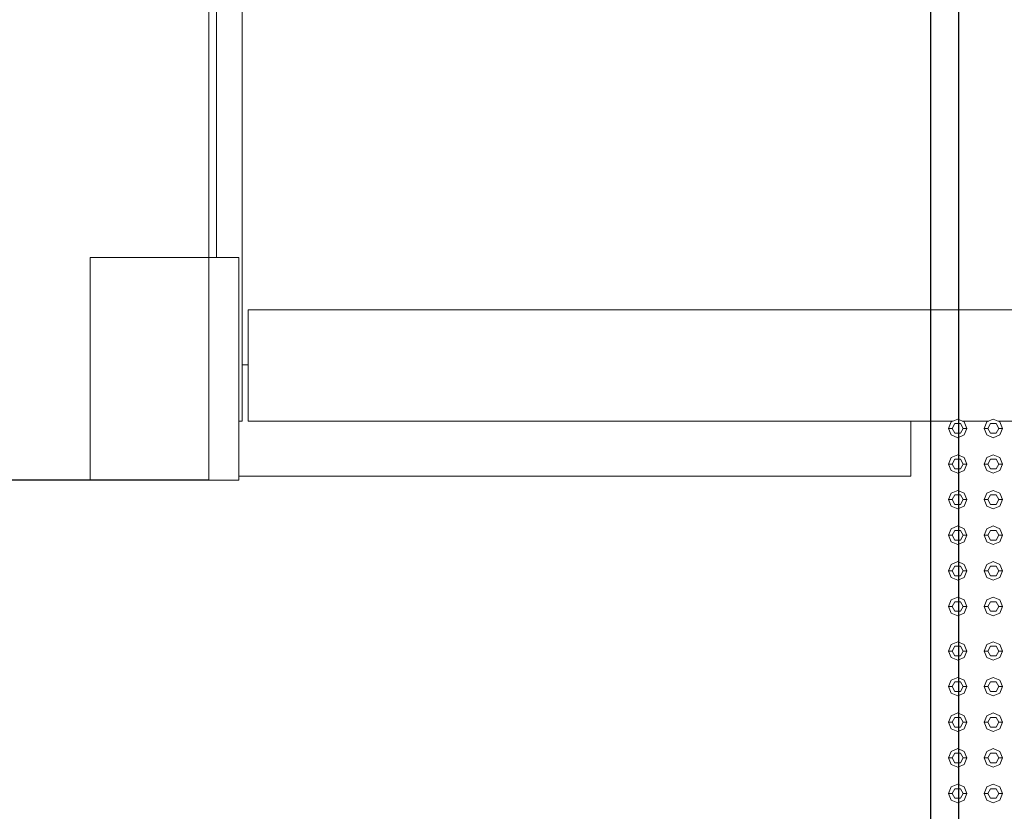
# Model space of a CAD drawing. Header units: millimetres. Extents: x -261 to 187, y -214 to 106.
# Tile 335 of 656: x -192.45 to -191.12, y -86.59 to -85.52. Entities that reach past the tile are written whole.
import ezdxf

# ---------------------------------------------------------------- set-up
doc = ezdxf.new("R2010")
doc.units = ezdxf.units.MM
doc.header["$LTSCALE"] = 0.005
doc.header["$MEASUREMENT"] = 0
for name, color, linetype, lineweight in [('AP-Condutos', 4, 'Continuous', 25), ('IFC-Elemento construtivo genérico-Contorno', 9, 'Continuous', 5), ('IFC-Laje-Contorno', 9, 'Continuous', 5), ('IFC-Parede padrão-Contorno', 9, 'Continuous', 5), ('IFC-Pilar-Contorno', 9, 'Continuous', 5), ('IFC-Viga-Contorno', 9, 'Continuous', 5)]:
    doc.layers.add(name, color=color, linetype=linetype, lineweight=lineweight)

msp = doc.modelspace()

# ---------------------------------------------------------------- linework, layer by layer
at = {"layer": 'AP-Condutos'}
for p, q in [((-191.2219, -84.7227), (-191.2219, -87.0407)), ((-191.1843, -84.7227), (-191.1843, -87.0407))]:
    msp.add_line(p, q, dxfattribs=at)
at = {"layer": 'IFC-Elemento construtivo genérico-Contorno', "lineweight": 5}
for p, q in [((-191.1977, -86.0756), (-191.194, -86.0668)), ((-191.194, -86.0668), (-191.1852, -86.0631)), ((-191.1927, -86.0756), (-191.1889, -86.0691)), ((-191.1889, -86.0691), (-191.1814, -86.0691)), ((-191.1852, -86.0631), (-191.1763, -86.0668)), ((-191.1814, -86.0691), (-191.1777, -86.0756)), ((-191.1763, -86.0668), (-191.1727, -86.0756)), ((-191.1497, -86.0756), (-191.146, -86.0668)), ((-191.146, -86.0668), (-191.1372, -86.0631)), ((-191.1447, -86.0756), (-191.1409, -86.0691)), ((-191.1409, -86.0691), (-191.1334, -86.0691)), ((-191.1372, -86.0631), (-191.1283, -86.0668)), ((-191.1334, -86.0691), (-191.1297, -86.0756)), ((-191.1283, -86.0668), (-191.1247, -86.0756)), ((-191.1977, -86.0756), (-191.1927, -86.0756)), ((-191.1977, -86.0756), (-191.194, -86.0844)), ((-191.1927, -86.0756), (-191.1889, -86.0821)), ((-191.1889, -86.0821), (-191.1814, -86.0821)), ((-191.1814, -86.0821), (-191.1777, -86.0756)), ((-191.1777, -86.0756), (-191.1727, -86.0756)), ((-191.1763, -86.0844), (-191.1727, -86.0756)), ((-191.1497, -86.0756), (-191.1447, -86.0756)), ((-191.1497, -86.0756), (-191.146, -86.0844)), ((-191.1447, -86.0756), (-191.1409, -86.0821)), ((-191.1409, -86.0821), (-191.1334, -86.0821)), ((-191.1334, -86.0821), (-191.1297, -86.0756)), ((-191.1297, -86.0756), (-191.1247, -86.0756)), ((-191.1283, -86.0844), (-191.1247, -86.0756)), ((-191.194, -86.0844), (-191.1852, -86.0881)), ((-191.1852, -86.0881), (-191.1763, -86.0844)), ((-191.146, -86.0844), (-191.1372, -86.0881)), ((-191.1372, -86.0881), (-191.1283, -86.0844)), ((-191.1977, -86.1236), (-191.194, -86.1148)), ((-191.1977, -86.1236), (-191.1927, -86.1236)), ((-191.1977, -86.1236), (-191.194, -86.1324)), ((-191.194, -86.1148), (-191.1852, -86.1111)), ((-191.1927, -86.1236), (-191.1889, -86.1171)), ((-191.1927, -86.1236), (-191.1889, -86.1301)), ((-191.1889, -86.1171), (-191.1814, -86.1171)), ((-191.1852, -86.1111), (-191.1763, -86.1148)), ((-191.1814, -86.1171), (-191.1777, -86.1236)), ((-191.1814, -86.1301), (-191.1777, -86.1236)), ((-191.1777, -86.1236), (-191.1727, -86.1236)), ((-191.1763, -86.1148), (-191.1727, -86.1236)), ((-191.1763, -86.1324), (-191.1727, -86.1236)), ((-191.1497, -86.1236), (-191.146, -86.1148)), ((-191.1497, -86.1236), (-191.1447, -86.1236)), ((-191.1497, -86.1236), (-191.146, -86.1324)), ((-191.146, -86.1148), (-191.1372, -86.1111)), ((-191.1447, -86.1236), (-191.1409, -86.1171)), ((-191.1447, -86.1236), (-191.1409, -86.1301)), ((-191.1409, -86.1171), (-191.1334, -86.1171)), ((-191.1372, -86.1111), (-191.1283, -86.1148)), ((-191.1334, -86.1171), (-191.1297, -86.1236)), ((-191.1334, -86.1301), (-191.1297, -86.1236)), ((-191.1297, -86.1236), (-191.1247, -86.1236)), ((-191.1283, -86.1148), (-191.1247, -86.1236)), ((-191.1283, -86.1324), (-191.1247, -86.1236)), ((-191.194, -86.1324), (-191.1852, -86.1361)), ((-191.1889, -86.1301), (-191.1814, -86.1301)), ((-191.1852, -86.1361), (-191.1763, -86.1324)), ((-191.146, -86.1324), (-191.1372, -86.1361)), ((-191.1409, -86.1301), (-191.1334, -86.1301)), ((-191.1372, -86.1361), (-191.1283, -86.1324)), ((-191.1977, -86.1716), (-191.194, -86.1628)), ((-191.194, -86.1628), (-191.1852, -86.1591)), ((-191.1852, -86.1591), (-191.1763, -86.1628)), ((-191.1763, -86.1628), (-191.1727, -86.1716)), ((-191.1497, -86.1716), (-191.146, -86.1628)), ((-191.146, -86.1628), (-191.1372, -86.1591)), ((-191.1372, -86.1591), (-191.1283, -86.1628)), ((-191.1283, -86.1628), (-191.1247, -86.1716)), ((-191.1977, -86.1716), (-191.1927, -86.1716)), ((-191.1977, -86.1716), (-191.194, -86.1804)), ((-191.1927, -86.1716), (-191.1889, -86.1651)), ((-191.1927, -86.1716), (-191.1889, -86.1781)), ((-191.1889, -86.1651), (-191.1814, -86.1651)), ((-191.1814, -86.1651), (-191.1777, -86.1716)), ((-191.1814, -86.1781), (-191.1777, -86.1716)), ((-191.1777, -86.1716), (-191.1727, -86.1716)), ((-191.1763, -86.1804), (-191.1727, -86.1716)), ((-191.1497, -86.1716), (-191.1447, -86.1716)), ((-191.1497, -86.1716), (-191.146, -86.1804)), ((-191.1447, -86.1716), (-191.1409, -86.1651)), ((-191.1447, -86.1716), (-191.1409, -86.1781)), ((-191.1409, -86.1651), (-191.1334, -86.1651)), ((-191.1334, -86.1651), (-191.1297, -86.1716)), ((-191.1334, -86.1781), (-191.1297, -86.1716)), ((-191.1297, -86.1716), (-191.1247, -86.1716)), ((-191.1283, -86.1804), (-191.1247, -86.1716)), ((-191.194, -86.1804), (-191.1852, -86.1841)), ((-191.1889, -86.1781), (-191.1814, -86.1781)), ((-191.1852, -86.1841), (-191.1763, -86.1804)), ((-191.146, -86.1804), (-191.1372, -86.1841)), ((-191.1409, -86.1781), (-191.1334, -86.1781)), ((-191.1372, -86.1841), (-191.1283, -86.1804)), ((-191.1977, -86.2196), (-191.194, -86.2108)), ((-191.194, -86.2108), (-191.1852, -86.2071)), ((-191.1927, -86.2196), (-191.1889, -86.2131)), ((-191.1889, -86.2131), (-191.1814, -86.2131)), ((-191.1852, -86.2071), (-191.1763, -86.2108)), ((-191.1814, -86.2131), (-191.1777, -86.2196)), ((-191.1763, -86.2108), (-191.1727, -86.2196)), ((-191.1497, -86.2196), (-191.146, -86.2108)), ((-191.146, -86.2108), (-191.1372, -86.2071)), ((-191.1447, -86.2196), (-191.1409, -86.2131)), ((-191.1409, -86.2131), (-191.1334, -86.2131)), ((-191.1372, -86.2071), (-191.1283, -86.2108)), ((-191.1334, -86.2131), (-191.1297, -86.2196)), ((-191.1283, -86.2108), (-191.1247, -86.2196)), ((-191.1977, -86.2196), (-191.1927, -86.2196)), ((-191.1977, -86.2196), (-191.194, -86.2284)), ((-191.194, -86.2284), (-191.1852, -86.2321)), ((-191.1927, -86.2196), (-191.1889, -86.2261)), ((-191.1889, -86.2261), (-191.1814, -86.2261)), ((-191.1852, -86.2321), (-191.1763, -86.2284)), ((-191.1814, -86.2261), (-191.1777, -86.2196)), ((-191.1777, -86.2196), (-191.1727, -86.2196)), ((-191.1763, -86.2284), (-191.1727, -86.2196)), ((-191.1497, -86.2196), (-191.1447, -86.2196)), ((-191.1497, -86.2196), (-191.146, -86.2284)), ((-191.146, -86.2284), (-191.1372, -86.2321)), ((-191.1447, -86.2196), (-191.1409, -86.2261)), ((-191.1409, -86.2261), (-191.1334, -86.2261)), ((-191.1372, -86.2321), (-191.1283, -86.2284)), ((-191.1334, -86.2261), (-191.1297, -86.2196)), ((-191.1297, -86.2196), (-191.1247, -86.2196)), ((-191.1283, -86.2284), (-191.1247, -86.2196)), ((-191.194, -86.2588), (-191.1852, -86.2551)), ((-191.1852, -86.2551), (-191.1763, -86.2588)), ((-191.146, -86.2588), (-191.1372, -86.2551)), ((-191.1372, -86.2551), (-191.1283, -86.2588)), ((-191.1977, -86.2676), (-191.194, -86.2588)), ((-191.1977, -86.2676), (-191.1927, -86.2676)), ((-191.1977, -86.2676), (-191.194, -86.2764)), ((-191.1927, -86.2676), (-191.1889, -86.2611)), ((-191.1927, -86.2676), (-191.1889, -86.2741)), ((-191.1889, -86.2611), (-191.1814, -86.2611)), ((-191.1814, -86.2611), (-191.1777, -86.2676)), ((-191.1814, -86.2741), (-191.1777, -86.2676)), ((-191.1777, -86.2676), (-191.1727, -86.2676)), ((-191.1763, -86.2588), (-191.1727, -86.2676)), ((-191.1763, -86.2764), (-191.1727, -86.2676)), ((-191.1497, -86.2676), (-191.146, -86.2588)), ((-191.1497, -86.2676), (-191.1447, -86.2676)), ((-191.1497, -86.2676), (-191.146, -86.2764)), ((-191.1447, -86.2676), (-191.1409, -86.2611)), ((-191.1447, -86.2676), (-191.1409, -86.2741)), ((-191.1409, -86.2611), (-191.1334, -86.2611)), ((-191.1334, -86.2611), (-191.1297, -86.2676)), ((-191.1334, -86.2741), (-191.1297, -86.2676)), ((-191.1297, -86.2676), (-191.1247, -86.2676)), ((-191.1283, -86.2588), (-191.1247, -86.2676)), ((-191.1283, -86.2764), (-191.1247, -86.2676)), ((-191.194, -86.2764), (-191.1852, -86.2801)), ((-191.1889, -86.2741), (-191.1814, -86.2741)), ((-191.1852, -86.2801), (-191.1763, -86.2764)), ((-191.146, -86.2764), (-191.1372, -86.2801)), ((-191.1409, -86.2741), (-191.1334, -86.2741)), ((-191.1372, -86.2801), (-191.1283, -86.2764)), ((-191.1977, -86.3156), (-191.194, -86.3068)), ((-191.194, -86.3068), (-191.1852, -86.3031)), ((-191.1927, -86.3156), (-191.1889, -86.3091)), ((-191.1889, -86.3091), (-191.1814, -86.3091)), ((-191.1852, -86.3031), (-191.1763, -86.3068)), ((-191.1814, -86.3091), (-191.1777, -86.3156)), ((-191.1763, -86.3068), (-191.1727, -86.3156)), ((-191.1497, -86.3156), (-191.146, -86.3068)), ((-191.146, -86.3068), (-191.1372, -86.3031)), ((-191.1447, -86.3156), (-191.1409, -86.3091)), ((-191.1409, -86.3091), (-191.1334, -86.3091)), ((-191.1372, -86.3031), (-191.1283, -86.3068)), ((-191.1334, -86.3091), (-191.1297, -86.3156)), ((-191.1283, -86.3068), (-191.1247, -86.3156)), ((-191.1977, -86.3156), (-191.1927, -86.3156)), ((-191.1977, -86.3156), (-191.194, -86.3244)), ((-191.1927, -86.3156), (-191.1889, -86.3221)), ((-191.1889, -86.3221), (-191.1814, -86.3221)), ((-191.1814, -86.3221), (-191.1777, -86.3156)), ((-191.1777, -86.3156), (-191.1727, -86.3156)), ((-191.1763, -86.3244), (-191.1727, -86.3156)), ((-191.1497, -86.3156), (-191.1447, -86.3156)), ((-191.1497, -86.3156), (-191.146, -86.3244)), ((-191.1447, -86.3156), (-191.1409, -86.3221)), ((-191.1409, -86.3221), (-191.1334, -86.3221)), ((-191.1334, -86.3221), (-191.1297, -86.3156)), ((-191.1297, -86.3156), (-191.1247, -86.3156)), ((-191.1283, -86.3244), (-191.1247, -86.3156)), ((-191.194, -86.3244), (-191.1852, -86.3281)), ((-191.1852, -86.3281), (-191.1763, -86.3244)), ((-191.146, -86.3244), (-191.1372, -86.3281)), ((-191.1372, -86.3281), (-191.1283, -86.3244)), ((-191.1977, -86.3756), (-191.194, -86.3668)), ((-191.1977, -86.3756), (-191.1927, -86.3756)), ((-191.1977, -86.3756), (-191.194, -86.3844)), ((-191.194, -86.3668), (-191.1852, -86.3631)), ((-191.1927, -86.3756), (-191.1889, -86.3691)), ((-191.1927, -86.3756), (-191.1889, -86.3821)), ((-191.1889, -86.3691), (-191.1814, -86.3691)), ((-191.1852, -86.3631), (-191.1763, -86.3668)), ((-191.1814, -86.3691), (-191.1777, -86.3756)), ((-191.1814, -86.3821), (-191.1777, -86.3756)), ((-191.1777, -86.3756), (-191.1727, -86.3756)), ((-191.1763, -86.3668), (-191.1727, -86.3756)), ((-191.1763, -86.3844), (-191.1727, -86.3756)), ((-191.1497, -86.3756), (-191.146, -86.3668)), ((-191.1497, -86.3756), (-191.1447, -86.3756)), ((-191.1497, -86.3756), (-191.146, -86.3844)), ((-191.146, -86.3668), (-191.1372, -86.3631)), ((-191.1447, -86.3756), (-191.1409, -86.3691)), ((-191.1447, -86.3756), (-191.1409, -86.3821)), ((-191.1409, -86.3691), (-191.1334, -86.3691)), ((-191.1372, -86.3631), (-191.1283, -86.3668)), ((-191.1334, -86.3691), (-191.1297, -86.3756)), ((-191.1334, -86.3821), (-191.1297, -86.3756)), ((-191.1297, -86.3756), (-191.1247, -86.3756)), ((-191.1283, -86.3668), (-191.1247, -86.3756)), ((-191.1283, -86.3844), (-191.1247, -86.3756)), ((-191.194, -86.3844), (-191.1852, -86.3881)), ((-191.1889, -86.3821), (-191.1814, -86.3821)), ((-191.1852, -86.3881), (-191.1763, -86.3844)), ((-191.146, -86.3844), (-191.1372, -86.3881)), ((-191.1409, -86.3821), (-191.1334, -86.3821)), ((-191.1372, -86.3881), (-191.1283, -86.3844)), ((-191.1977, -86.4236), (-191.194, -86.4148)), ((-191.194, -86.4148), (-191.1852, -86.4111)), ((-191.1852, -86.4111), (-191.1763, -86.4148)), ((-191.1763, -86.4148), (-191.1727, -86.4236)), ((-191.1497, -86.4236), (-191.146, -86.4148)), ((-191.146, -86.4148), (-191.1372, -86.4111)), ((-191.1372, -86.4111), (-191.1283, -86.4148)), ((-191.1283, -86.4148), (-191.1247, -86.4236)), ((-191.1977, -86.4236), (-191.1927, -86.4236)), ((-191.1977, -86.4236), (-191.194, -86.4324)), ((-191.1927, -86.4236), (-191.1889, -86.4171)), ((-191.1927, -86.4236), (-191.1889, -86.4301)), ((-191.1889, -86.4171), (-191.1814, -86.4171)), ((-191.1814, -86.4171), (-191.1777, -86.4236)), ((-191.1814, -86.4301), (-191.1777, -86.4236)), ((-191.1777, -86.4236), (-191.1727, -86.4236)), ((-191.1763, -86.4324), (-191.1727, -86.4236)), ((-191.1497, -86.4236), (-191.1447, -86.4236)), ((-191.1497, -86.4236), (-191.146, -86.4324)), ((-191.1447, -86.4236), (-191.1409, -86.4171)), ((-191.1447, -86.4236), (-191.1409, -86.4301)), ((-191.1409, -86.4171), (-191.1334, -86.4171)), ((-191.1334, -86.4171), (-191.1297, -86.4236)), ((-191.1334, -86.4301), (-191.1297, -86.4236)), ((-191.1297, -86.4236), (-191.1247, -86.4236)), ((-191.1283, -86.4324), (-191.1247, -86.4236)), ((-191.194, -86.4324), (-191.1852, -86.4361)), ((-191.1889, -86.4301), (-191.1814, -86.4301)), ((-191.1852, -86.4361), (-191.1763, -86.4324)), ((-191.146, -86.4324), (-191.1372, -86.4361)), ((-191.1409, -86.4301), (-191.1334, -86.4301)), ((-191.1372, -86.4361), (-191.1283, -86.4324)), ((-191.1977, -86.4716), (-191.194, -86.4628)), ((-191.194, -86.4628), (-191.1852, -86.4591)), ((-191.1927, -86.4716), (-191.1889, -86.4651)), ((-191.1889, -86.4651), (-191.1814, -86.4651)), ((-191.1852, -86.4591), (-191.1763, -86.4628)), ((-191.1814, -86.4651), (-191.1777, -86.4716)), ((-191.1763, -86.4628), (-191.1727, -86.4716)), ((-191.1497, -86.4716), (-191.146, -86.4628)), ((-191.146, -86.4628), (-191.1372, -86.4591)), ((-191.1447, -86.4716), (-191.1409, -86.4651)), ((-191.1409, -86.4651), (-191.1334, -86.4651)), ((-191.1372, -86.4591), (-191.1283, -86.4628)), ((-191.1334, -86.4651), (-191.1297, -86.4716)), ((-191.1283, -86.4628), (-191.1247, -86.4716)), ((-191.1977, -86.4716), (-191.1927, -86.4716)), ((-191.1977, -86.4716), (-191.194, -86.4804)), ((-191.194, -86.4804), (-191.1852, -86.4841)), ((-191.1927, -86.4716), (-191.1889, -86.4781)), ((-191.1889, -86.4781), (-191.1814, -86.4781)), ((-191.1852, -86.4841), (-191.1763, -86.4804)), ((-191.1814, -86.4781), (-191.1777, -86.4716)), ((-191.1777, -86.4716), (-191.1727, -86.4716)), ((-191.1763, -86.4804), (-191.1727, -86.4716)), ((-191.1497, -86.4716), (-191.1447, -86.4716)), ((-191.1497, -86.4716), (-191.146, -86.4804)), ((-191.146, -86.4804), (-191.1372, -86.4841)), ((-191.1447, -86.4716), (-191.1409, -86.4781)), ((-191.1409, -86.4781), (-191.1334, -86.4781)), ((-191.1372, -86.4841), (-191.1283, -86.4804)), ((-191.1334, -86.4781), (-191.1297, -86.4716)), ((-191.1297, -86.4716), (-191.1247, -86.4716)), ((-191.1283, -86.4804), (-191.1247, -86.4716)), ((-191.194, -86.5108), (-191.1852, -86.5071)), ((-191.1852, -86.5071), (-191.1763, -86.5108)), ((-191.146, -86.5108), (-191.1372, -86.5071)), ((-191.1372, -86.5071), (-191.1283, -86.5108)), ((-191.1977, -86.5196), (-191.194, -86.5108)), ((-191.1977, -86.5196), (-191.1927, -86.5196)), ((-191.1977, -86.5196), (-191.194, -86.5284)), ((-191.1927, -86.5196), (-191.1889, -86.5131)), ((-191.1927, -86.5196), (-191.1889, -86.5261)), ((-191.1889, -86.5131), (-191.1814, -86.5131)), ((-191.1814, -86.5131), (-191.1777, -86.5196)), ((-191.1814, -86.5261), (-191.1777, -86.5196)), ((-191.1777, -86.5196), (-191.1727, -86.5196)), ((-191.1763, -86.5108), (-191.1727, -86.5196)), ((-191.1763, -86.5284), (-191.1727, -86.5196)), ((-191.1497, -86.5196), (-191.146, -86.5108)), ((-191.1497, -86.5196), (-191.1447, -86.5196)), ((-191.1497, -86.5196), (-191.146, -86.5284)), ((-191.1447, -86.5196), (-191.1409, -86.5131)), ((-191.1447, -86.5196), (-191.1409, -86.5261)), ((-191.1409, -86.5131), (-191.1334, -86.5131)), ((-191.1334, -86.5131), (-191.1297, -86.5196)), ((-191.1334, -86.5261), (-191.1297, -86.5196)), ((-191.1297, -86.5196), (-191.1247, -86.5196)), ((-191.1283, -86.5108), (-191.1247, -86.5196)), ((-191.1283, -86.5284), (-191.1247, -86.5196)), ((-191.194, -86.5284), (-191.1852, -86.5321)), ((-191.1889, -86.5261), (-191.1814, -86.5261)), ((-191.1852, -86.5321), (-191.1763, -86.5284)), ((-191.146, -86.5284), (-191.1372, -86.5321)), ((-191.1409, -86.5261), (-191.1334, -86.5261)), ((-191.1372, -86.5321), (-191.1283, -86.5284)), ((-191.1977, -86.5676), (-191.194, -86.5588)), ((-191.194, -86.5588), (-191.1852, -86.5551)), ((-191.1927, -86.5676), (-191.1889, -86.5611)), ((-191.1889, -86.5611), (-191.1814, -86.5611)), ((-191.1852, -86.5551), (-191.1763, -86.5588)), ((-191.1814, -86.5611), (-191.1777, -86.5676)), ((-191.1763, -86.5588), (-191.1727, -86.5676)), ((-191.1497, -86.5676), (-191.146, -86.5588)), ((-191.146, -86.5588), (-191.1372, -86.5551)), ((-191.1447, -86.5676), (-191.1409, -86.5611)), ((-191.1409, -86.5611), (-191.1334, -86.5611)), ((-191.1372, -86.5551), (-191.1283, -86.5588)), ((-191.1334, -86.5611), (-191.1297, -86.5676)), ((-191.1283, -86.5588), (-191.1247, -86.5676)), ((-191.1977, -86.5676), (-191.1927, -86.5676)), ((-191.1977, -86.5676), (-191.194, -86.5764)), ((-191.1927, -86.5676), (-191.1889, -86.5741)), ((-191.1889, -86.5741), (-191.1814, -86.5741)), ((-191.1814, -86.5741), (-191.1777, -86.5676)), ((-191.1777, -86.5676), (-191.1727, -86.5676)), ((-191.1763, -86.5764), (-191.1727, -86.5676)), ((-191.1497, -86.5676), (-191.1447, -86.5676)), ((-191.1497, -86.5676), (-191.146, -86.5764)), ((-191.1447, -86.5676), (-191.1409, -86.5741)), ((-191.1409, -86.5741), (-191.1334, -86.5741)), ((-191.1334, -86.5741), (-191.1297, -86.5676)), ((-191.1297, -86.5676), (-191.1247, -86.5676)), ((-191.1283, -86.5764), (-191.1247, -86.5676)), ((-191.194, -86.5764), (-191.1852, -86.5801)), ((-191.1852, -86.5801), (-191.1763, -86.5764)), ((-191.146, -86.5764), (-191.1372, -86.5801)), ((-191.1372, -86.5801), (-191.1283, -86.5764))]:
    msp.add_line(p, q, dxfattribs=at)
at = {"layer": 'IFC-Laje-Contorno', "lineweight": 5}
msp.add_line((-192.6937, -86.1454), (-192.3537, -86.1454), dxfattribs=at)
at = {"layer": 'IFC-Parede padrão-Contorno', "lineweight": 5}
for p, q in [((-192.1939, -85.8454), (-192.1939, -85.0987)), ((-192.1839, -85.8454), (-192.1839, -85.0987)), ((-192.1939, -85.9408), (-192.1939, -85.4947)), ((-192.1939, -85.8454), (-192.1867, -85.8454)), ((-192.1867, -85.8454), (-192.1839, -85.8454)), ((-192.1939, -86.0127), (-192.1939, -85.9408)), ((-192.1939, -86.0605), (-192.1939, -86.0127)), ((-192.1939, -86.1447), (-192.1939, -86.0605)), ((-192.5601, -86.1447), (-192.1939, -86.1447))]:
    msp.add_line(p, q, dxfattribs=at)
at = {"layer": 'IFC-Pilar-Contorno', "lineweight": 5}
for p, q in [((-192.3537, -86), (-192.3537, -85.8454)), ((-192.3537, -85.8454), (-192.3168, -85.8454)), ((-192.3168, -85.8454), (-192.2568, -85.8454)), ((-192.2568, -85.8454), (-192.1537, -85.8454)), ((-192.1537, -85.9354), (-192.1537, -85.8454)), ((-192.1537, -85.9908), (-192.1537, -85.9354)), ((-192.1537, -86.1454), (-192.1537, -85.9908)), ((-192.3537, -86.09), (-192.3537, -86)), ((-192.3537, -86.1454), (-192.3537, -86.09)), ((-192.3537, -86.1454), (-192.2506, -86.1454)), ((-192.2506, -86.1454), (-192.1907, -86.1454)), ((-192.1907, -86.1454), (-192.1537, -86.1454))]:
    msp.add_line(p, q, dxfattribs=at)
at = {"layer": 'IFC-Viga-Contorno', "lineweight": 5}
for p, q in [((-192.1489, -85.9898), (-192.1489, -83.7059)), ((-192.1537, -86.0657), (-192.1537, -85.8524)), ((-192.141, -86.0657), (-192.141, -85.9157)), ((-192.141, -85.9157), (-190.8939, -85.9157)), ((-192.1489, -85.9898), (-192.141, -85.9898)), ((-192.1489, -86.0657), (-192.1489, -85.9898)), ((-192.1537, -86.0657), (-192.1489, -86.0657)), ((-192.141, -86.0657), (-191.2485, -86.0657)), ((-191.2485, -86.0657), (-191.1913, -86.0657)), ((-191.2485, -86.1398), (-191.2485, -86.0657)), ((-191.179, -86.0657), (-191.1433, -86.0657)), ((-191.131, -86.0657), (-191.0953, -86.0657)), ((-192.1537, -86.1398), (-191.2485, -86.1398))]:
    msp.add_line(p, q, dxfattribs=at)

doc.saveas('drawing.dxf')
